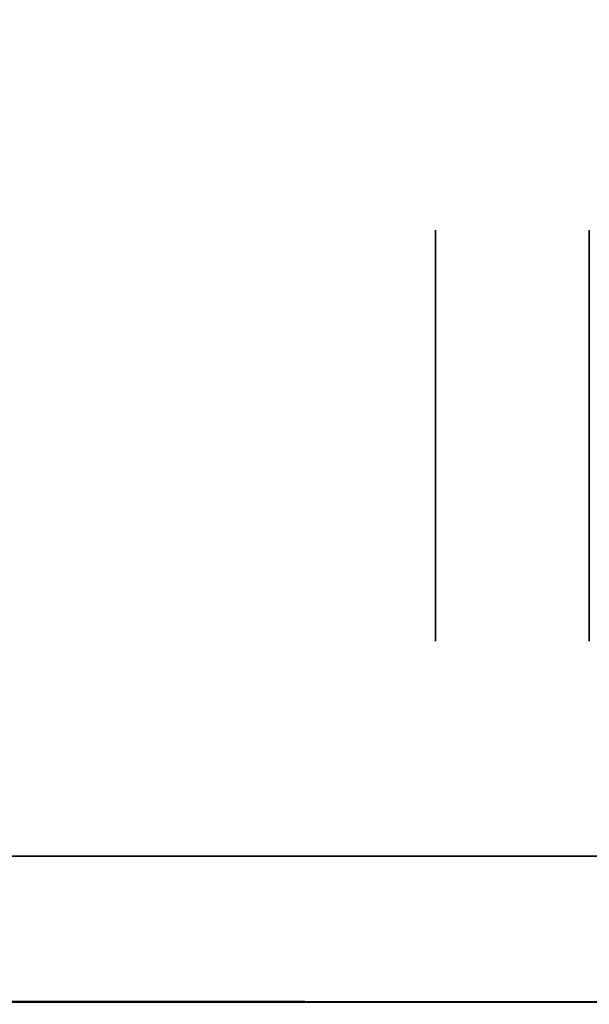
# Model space of a CAD drawing. Extents: x 413.3 to 457.5, y 5047.8 to 5050.
# Tile 568 of 656: x 447.3221 to 447.3591, y 5047.8249 to 5047.8889. Entities that reach past the tile are written whole.
import ezdxf

# ---------------------------------------------------------------- set-up
doc = ezdxf.new("R2010")
doc.units = 0
doc.header["$LTSCALE"] = 150
doc.header["$MEASUREMENT"] = 0
doc.layers.add('3DFACE_BOLT', color=7, linetype='CONTINUOUS')
doc.layers.add('3DFACE_SHAPE', color=7, linetype='CONTINUOUS')

msp = doc.modelspace()

# ---------------------------------------------------------------- linework, layer by layer
at = {"layer": '3DFACE_BOLT', "color": 1}
for points, invisible_edges in [([(447.349139, 5047.868547, -0.146583), (447.349139, 5047.875234, -0.135), (447.359139, 5047.868547, -0.146583)], 14), ([(447.359139, 5047.868547, -0.146583), (447.349139, 5047.875234, -0.135), (447.359139, 5047.875234, -0.135)], 3), ([(447.349139, 5047.875234, -0.135), (447.349139, 5047.868547, -0.123417), (447.359139, 5047.875234, -0.135)], 14), ([(447.359139, 5047.875234, -0.135), (447.349139, 5047.868547, -0.123417), (447.359139, 5047.868547, -0.123417)], 3), ([(447.349139, 5047.868547, -0.123417), (447.349139, 5047.875234, -0.135), (447.349139, 5047.868547, -0.146583)], 12), ([(447.349139, 5047.868547, -0.076583), (447.349139, 5047.875234, -0.065), (447.359139, 5047.868547, -0.076583)], 14), ([(447.359139, 5047.868547, -0.076583), (447.349139, 5047.875234, -0.065), (447.359139, 5047.875234, -0.065)], 3), ([(447.349139, 5047.875234, -0.065), (447.349139, 5047.868547, -0.053417), (447.359139, 5047.875234, -0.065)], 14), ([(447.359139, 5047.875234, -0.065), (447.349139, 5047.868547, -0.053417), (447.359139, 5047.868547, -0.053417)], 3), ([(447.349139, 5047.868547, -0.053417), (447.349139, 5047.875234, -0.065), (447.349139, 5047.868547, -0.076583)], 12), ([(447.359139, 5047.868547, -0.146583), (447.359139, 5047.875234, -0.135), (447.359139, 5047.868547, -0.123417)], 12), ([(447.359139, 5047.868547, -0.076583), (447.359139, 5047.875234, -0.065), (447.359139, 5047.868547, -0.053417)], 12), ([(447.349139, 5047.855172, -0.146583), (447.349139, 5047.868547, -0.146583), (447.359139, 5047.855172, -0.146583)], 14), ([(447.359139, 5047.855172, -0.146583), (447.349139, 5047.868547, -0.146583), (447.359139, 5047.868547, -0.146583)], 3), ([(447.349139, 5047.868547, -0.123417), (447.349139, 5047.855172, -0.123417), (447.359139, 5047.868547, -0.123417)], 14), ([(447.359139, 5047.868547, -0.123417), (447.349139, 5047.855172, -0.123417), (447.359139, 5047.855172, -0.123417)], 3), ([(447.349139, 5047.855172, -0.123417), (447.349139, 5047.868547, -0.123417), (447.349139, 5047.855172, -0.146583)], 14), ([(447.349139, 5047.855172, -0.146583), (447.349139, 5047.868547, -0.123417), (447.349139, 5047.868547, -0.146583)], 3), ([(447.349139, 5047.855172, -0.076583), (447.349139, 5047.868547, -0.076583), (447.359139, 5047.855172, -0.076583)], 14), ([(447.359139, 5047.855172, -0.076583), (447.349139, 5047.868547, -0.076583), (447.359139, 5047.868547, -0.076583)], 3), ([(447.349139, 5047.868547, -0.053417), (447.349139, 5047.855172, -0.053417), (447.359139, 5047.868547, -0.053417)], 14), ([(447.359139, 5047.868547, -0.053417), (447.349139, 5047.855172, -0.053417), (447.359139, 5047.855172, -0.053417)], 3), ([(447.349139, 5047.855172, -0.053417), (447.349139, 5047.868547, -0.053417), (447.349139, 5047.855172, -0.076583)], 14), ([(447.349139, 5047.855172, -0.076583), (447.349139, 5047.868547, -0.053417), (447.349139, 5047.868547, -0.076583)], 3), ([(447.349139, 5047.848484, -0.135), (447.349139, 5047.855172, -0.146583), (447.359139, 5047.848484, -0.135)], 14), ([(447.359139, 5047.848484, -0.135), (447.349139, 5047.855172, -0.146583), (447.359139, 5047.855172, -0.146583)], 3), ([(447.349139, 5047.855172, -0.123417), (447.349139, 5047.848484, -0.135), (447.359139, 5047.855172, -0.123417)], 14), ([(447.359139, 5047.855172, -0.123417), (447.349139, 5047.848484, -0.135), (447.359139, 5047.848484, -0.135)], 3), ([(447.349139, 5047.848484, -0.135), (447.349139, 5047.855172, -0.123417), (447.349139, 5047.855172, -0.146583)], 2), ([(447.349139, 5047.848484, -0.065), (447.349139, 5047.855172, -0.076583), (447.359139, 5047.848484, -0.065)], 14), ([(447.359139, 5047.848484, -0.065), (447.349139, 5047.855172, -0.076583), (447.359139, 5047.855172, -0.076583)], 3), ([(447.349139, 5047.855172, -0.053417), (447.349139, 5047.848484, -0.065), (447.359139, 5047.855172, -0.053417)], 14), ([(447.359139, 5047.855172, -0.053417), (447.349139, 5047.848484, -0.065), (447.359139, 5047.848484, -0.065)], 3), ([(447.349139, 5047.848484, -0.065), (447.349139, 5047.855172, -0.053417), (447.349139, 5047.855172, -0.076583)], 2)]:
    msp.add_3dface(points, dxfattribs=dict(at, invisible_edges=invisible_edges))
at = {"layer": '3DFACE_SHAPE', "color": 13}
for points, invisible_edges in [([(447.365539, 5050.025014, -0.1905), (447.26869, 5050.025153, -0.1905), (447.26554, 5047.825153, -0.1905)], 12), ([(447.26869, 5050.025153, -0.0095), (447.362442, 5047.861866, -0.0095), (447.26554, 5047.825153, -0.0095)], 3), ([(447.468689, 5050.024866), (447.26869, 5050.025153), (447.26554, 5047.825153)], 12), ([(447.26554, 5047.825153, -0.2), (447.26869, 5050.025153, -0.2), (447.465539, 5047.824866, -0.2)], 2), ([(447.362389, 5047.825014, -0.1905), (447.365539, 5050.025014, -0.1905), (447.26554, 5047.825153, -0.1905)], 2), ([(447.362623, 5047.988166, -0.0095), (447.362442, 5047.861866, -0.0095), (447.26869, 5050.025153, -0.0095)], 14), ([(447.26869, 5050.025153, -0.2), (447.468689, 5050.024866, -0.2), (447.465539, 5047.824866, -0.2)], 12), ([(447.465539, 5047.824866), (447.468689, 5050.024866), (447.26554, 5047.825153)], 2), ([(447.362442, 5047.861866, -0.0095), (447.362389, 5047.825014, -0.0095), (447.26554, 5047.825153, -0.0095)], 12), ([(447.268689, 5047.834509, -1), (447.365539, 5047.834509, -1), (447.268689, 5047.825009, -1)], 2), ([(447.365539, 5047.834509, -1), (447.371839, 5047.834509, -1), (447.268689, 5047.825009, -1)], 15), ([(447.268689, 5047.825009, -1), (447.371839, 5047.834509, -1), (447.468689, 5047.825009, -1)], 3), ([(447.468689, 5047.825009, -0.2), (447.365539, 5047.834509, -0.2), (447.268689, 5047.825009, -0.2)], 3), ([(447.365539, 5047.834509, -0.2), (447.268689, 5047.834509, -0.2), (447.268689, 5047.825009, -0.2)], 12), ([(447.268689, 5047.834509, -1), (447.268689, 5047.834509, -0.2), (447.365539, 5047.834509, -1)], 2), ([(447.268689, 5047.834509, -0.2), (447.365539, 5047.834509, -0.2), (447.365539, 5047.834509, -1)], 12), ([(447.26554, 5047.825153, -0.0095), (447.362389, 5047.825014, -0.0095), (447.26554, 5047.825153)], 2), ([(447.362389, 5047.825014, -0.0095), (447.368689, 5047.825005, -0.0095), (447.26554, 5047.825153)], 15), ([(447.26554, 5047.825153), (447.368689, 5047.825005, -0.0095), (447.465539, 5047.824866)], 3), ([(447.465539, 5047.824866, -0.2), (447.362389, 5047.825014, -0.1905), (447.26554, 5047.825153, -0.2)], 3), ([(447.362389, 5047.825014, -0.1905), (447.26554, 5047.825153, -0.1905), (447.26554, 5047.825153, -0.2)], 12), ([(447.468689, 5047.825009, -1), (447.468689, 5047.825009, -0.2), (447.268689, 5047.825009, -1)], 2), ([(447.468689, 5047.825009, -0.2), (447.268689, 5047.825009, -0.2), (447.268689, 5047.825009, -1)], 12)]:
    msp.add_3dface(points, dxfattribs=dict(at, invisible_edges=invisible_edges))

doc.saveas('drawing.dxf')
